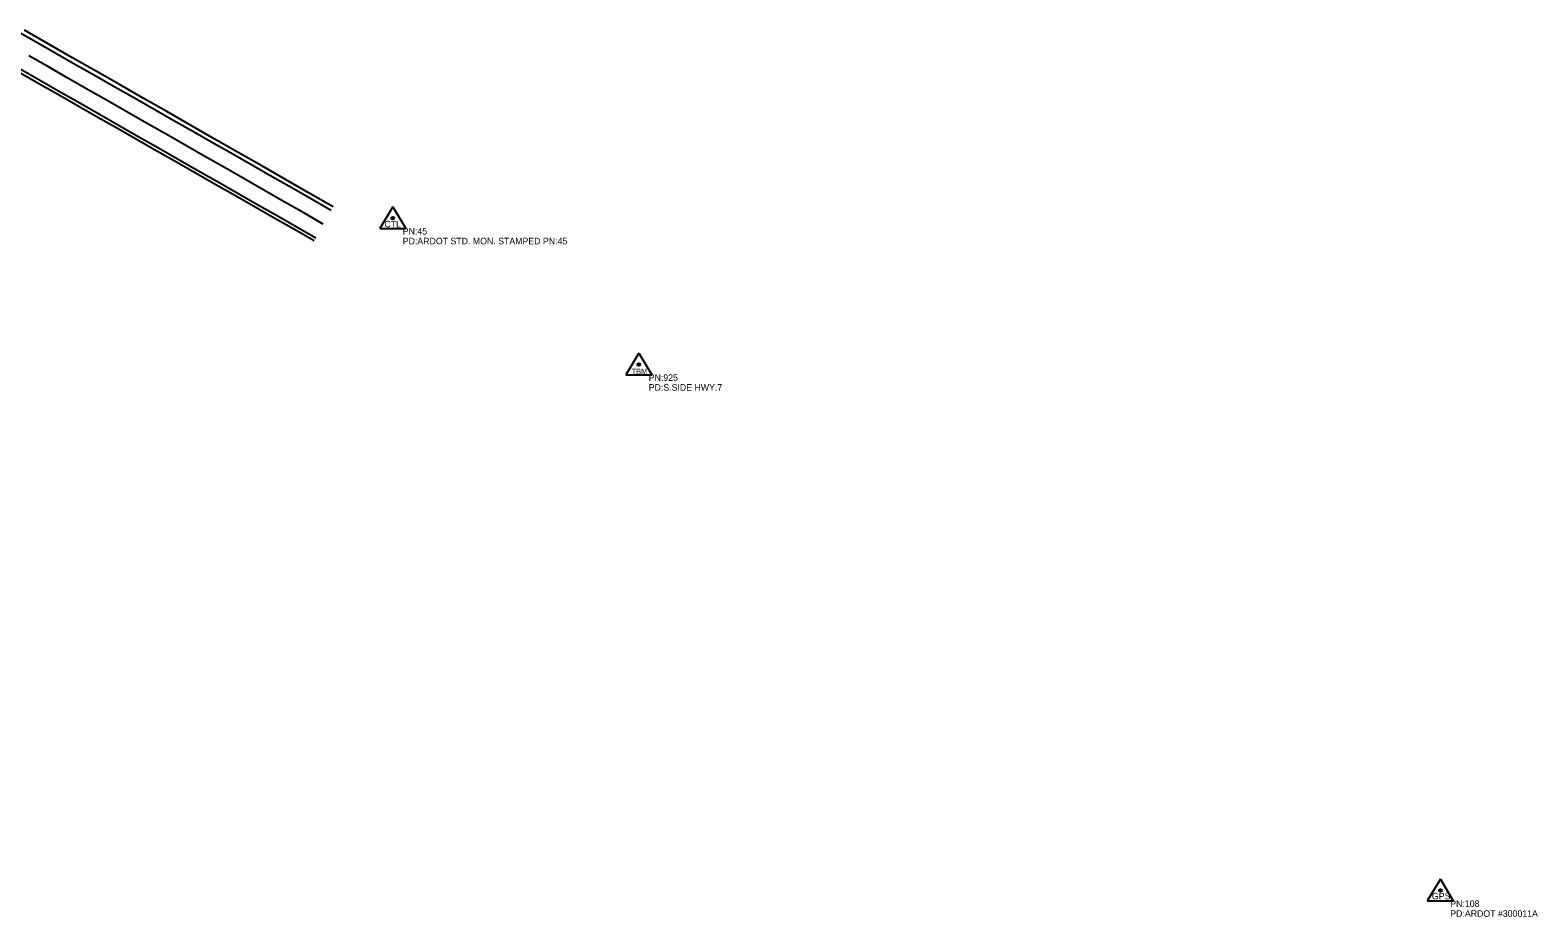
# Model space of a CAD drawing. Extents: x 954793 to 988390, y 1867850 to 1924428.
# Drawn here: x 967400 to 968551, y 1896293 to 1896970 of the extents above; entities that cross this region are included whole.
import ezdxf

# ---------------------------------------------------------------- set-up
doc = ezdxf.new("R2010")
doc.units = 0
for name, color, linetype in [('S_EDGE_PAVEMENT', 7, 'Continuous'), ('S_PAVEMENT_CROWN', 7, 'Continuous'), ('S_PRIMARY_CTL', 7, 'Continuous'), ('S_PRIMARY_CTL_ANNOT', 7, 'Continuous'), ('S_SHOULDER', 7, 'Continuous')]:
    doc.layers.add(name, color=color, linetype=linetype)

msp = doc.modelspace()

# ---------------------------------------------------------------- linework, layer by layer
at = {"layer": 'S_EDGE_PAVEMENT'}
for points in [[(967629.7, 1896832.5), (967614.7, 1896841), (967599.7, 1896849.6), (967584.7, 1896858.1), (967569.7, 1896866.7), (967554.7, 1896875.3), (967539.7, 1896883.8), (967524.8, 1896892.4), (967509.8, 1896900.9), (967494.8, 1896909.5), (967479.8, 1896918.1), (967464.8, 1896926.6), (967449.8, 1896935.2), (967434.8, 1896943.7), (967419.8, 1896952.3), (967404.8, 1896960.9), (967389.8, 1896969.4)], [(967618, 1896811.4), (967603, 1896820), (967588, 1896828.6), (967573, 1896837.1), (967558, 1896845.7), (967543, 1896854.3), (967528, 1896862.8), (967513, 1896871.4), (967498, 1896880), (967483, 1896888.5), (967468, 1896897.1), (967453, 1896905.7), (967438, 1896914.3), (967423, 1896922.8), (967408, 1896931.4), (967393, 1896940)]]:
    msp.add_lwpolyline(points, dxfattribs=at)
at = {"layer": 'S_PAVEMENT_CROWN'}
msp.add_lwpolyline([(967623.8, 1896822), (967608.8, 1896830.6), (967593.9, 1896839.1), (967578.9, 1896847.7), (967563.9, 1896856.3), (967548.9, 1896864.9), (967533.9, 1896873.4), (967518.9, 1896882), (967503.9, 1896890.6), (967488.9, 1896899.1), (967473.9, 1896907.7), (967458.9, 1896916.3), (967443.9, 1896924.8), (967428.9, 1896933.4), (967414, 1896942), (967399, 1896950.5)], dxfattribs=at)
at = {"layer": 'S_PRIMARY_CTL'}
for p, q in [((967676.9, 1896835.3), (967666.9, 1896818.8)), ((967676.9, 1896835.3), (967686.8, 1896818.8)), ((967666.9, 1896818.8), (967686.8, 1896818.8)), ((967864.6, 1896723.6), (967854.6, 1896707)), ((967864.6, 1896723.6), (967874.4, 1896707)), ((967854.6, 1896707), (967874.4, 1896707)), ((968476.2, 1896322.1), (968466.1, 1896305.6)), ((968476.2, 1896322.1), (968486, 1896305.6)), ((968466.1, 1896305.6), (968486, 1896305.6))]:
    msp.add_line(p, q, dxfattribs=at)
for centre, radius in [((967676.9, 1896826.6), 1.04), ((967676.9, 1896826.6), 0.609), ((967676.9, 1896826.6), 0.344), ((967864.6, 1896714.9), 1.04), ((967864.6, 1896714.9), 0.609), ((967864.6, 1896714.9), 0.344), ((968476.2, 1896313.4), 1.04), ((968476.2, 1896313.4), 0.609), ((968476.2, 1896313.4), 0.344)]:
    msp.add_circle(centre, radius, dxfattribs=at)
at = {"layer": 'S_SHOULDER'}
for points in [[(967631.2, 1896835.3), (967613.1, 1896845.7), (967595, 1896856.1), (967576.9, 1896866.4), (967558.7, 1896876.8), (967540.6, 1896887.1), (967522.5, 1896897.5), (967504.4, 1896907.9), (967486.3, 1896918.2), (967468.2, 1896928.6), (967450, 1896939), (967431.9, 1896949.3), (967413.8, 1896959.7), (967395.7, 1896970.1)], [(967616.8, 1896809.2), (967601.8, 1896817.8), (967586.8, 1896826.4), (967571.8, 1896834.9), (967556.8, 1896843.5), (967541.8, 1896852), (967526.8, 1896860.6), (967511.8, 1896869.2), (967496.8, 1896877.7), (967481.8, 1896886.3), (967466.8, 1896894.9), (967451.8, 1896903.4), (967436.8, 1896912), (967421.8, 1896920.6), (967406.8, 1896929.1), (967391.8, 1896937.7)]]:
    msp.add_lwpolyline(points, dxfattribs=at)

# ---------------------------------------------------------------- texts
at = {"layer": 'S_PRIMARY_CTL'}
for s, height, p in [('CTL', 5, (967670.4, 1896819.5)), ('TBM', 4.29, (967859, 1896707.5)), ('GPS', 5, (968469.7, 1896306.7))]:
    msp.add_text(s, height=height, rotation=360, dxfattribs=at).set_placement(p)
at = {"layer": 'S_PRIMARY_CTL_ANNOT'}
for s, p in [('PN:45', (967684.4, 1896814.1)), ('PD:ARDOT STD. MON. STAMPED PN:45', (967684.4, 1896806.6)), ('PN:925', (967872.1, 1896702.4)), ('PD:S.SIDE HWY.7', (967872.1, 1896694.9)), ('PN:108', (968483.7, 1896300.9)), ('PD:ARDOT #300011A', (968483.7, 1896293.4))]:
    msp.add_text(s, height=5, dxfattribs=at).set_placement(p)

doc.saveas('drawing.dxf')
